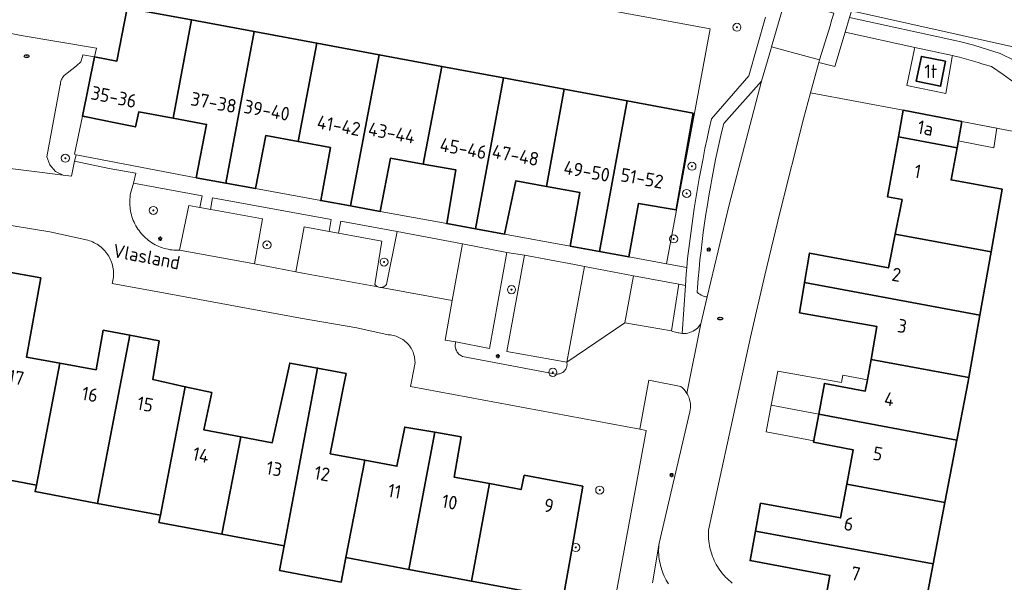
# Model space of a CAD drawing. Header units: metres. Extents: x 152610 to 160096, y 456114 to 462495.
# Tile 290 of 656: x 157230 to 157328, y 460230 to 460286. Entities that reach past the tile are written whole.
import ezdxf
from ezdxf.enums import TextEntityAlignment as Align

# ---------------------------------------------------------------- set-up
doc = ezdxf.new("R2010")
doc.units = ezdxf.units.M
doc.header["$LTSCALE"] = 0.5
doc.layers.get('0').update_dxf_attribs({"linetype": 'CONTINUOUS'})
for name, color, linetype, lineweight in [('B-PV-GR-BEPLANTING_CULTUUR_BOSPLANTSOEN-GV', 251, 'CONTINUOUS', 18), ('B-PV-GR-BEPLANTING_CULTUUR_HEESTERS-GV', 251, 'CONTINUOUS', 18), ('B-PV-GR-BOOM-S', 251, 'CONTINUOUS', 25), ('B-PV-GR-HAAG-GV', 251, 'CONTINUOUS', 13), ('B-PV-IE-MEUBILAIR-S', 251, 'CONTINUOUS', 25), ('B-PV-OG-BEBOUWING-GV', 6, 'CONTINUOUS', 35), ('B-PV-OG-BEBOUWING-T18', 1, 'CONTINUOUS', 18), ('B-PV-OG-BEBOUWING_OVERBOUWING-GV', 251, 'CONTINUOUS', 18), ('B-PV-OG-TOPOGRAFIE-T18', 1, 'CONTINUOUS', 18), ('B-PV-VH-GESLOTENVERHARDING_ASFALT-GV', 251, 'CONTINUOUS', 18), ('B-PV-VH-HALFVERHARDING_GRAVEL-GV', 251, 'CONTINUOUS', 18), ('B-PV-VH-ONVERHARD_ZAND-GV', 251, 'CONTINUOUS', 18), ('B-PV-VH-OPENVERHARDING_STRAATBAKSTEEN-GV', 251, 'CONTINUOUS', 18), ('B-PV-VH-OPENVERHARDING_TEGEL-GV', 251, 'CONTINUOUS', 18)]:
    doc.layers.add(name, color=color, linetype=linetype, lineweight=lineweight)
doc.styles.add('NLCS-ISO', font='NLCS-ISO.ttf')
doc.styles.add('NLCS-ISO-M750-T18', font='NLCS-ISO.ttf', dxfattribs={"height": 1.35})

# ---------------------------------------------------------------- blocks, each defined once
blk = doc.blocks.new('SIE-MEUBILAIR_PAAL_LICHTMAST-SO')
for points in [[(-0.62, 0), (-1, 0)], [(-0.71, 0.71), (-0.44, 0.44)], [(0, 1), (0, 0.62)], [(0.44, 0.44), (0.71, 0.71)], [(1, 0), (0.62, 0)], [(-0.71, -0.71), (-0.44, -0.44)], [(0, -0.62), (0, -1)], [(0.44, -0.44), (0.71, -0.71)]]:
    blk.add_lwpolyline(points)
blk.add_circle((0, 0), 0.5)
blk = doc.blocks.new('SIE-MEUBILAIR_PUT_RIOOLPUT-SO')
blk.add_ellipse((0, 0), major_axis=(1.25, 0), ratio=0.54)
at = {"style": 'NLCS-ISO'}
blk.add_text('ri', height=0.75, dxfattribs=at).set_placement((-0.04, 0.07), align=Align.MIDDLE_CENTER)
blk = doc.blocks.new('SGR-BOOM_GBKN-SO')
at = {"linetype": 'ByBlock', "lineweight": 18}
h = blk.add_hatch(color=0, dxfattribs=at)
h.dxf.hatch_style = 1
edge = h.paths.add_edge_path()
edge.add_arc((0, 0), 0.25, 0, 360)
at = {"color": 0, "linetype": 'ByBlock', "lineweight": 18}
for radius in [2, 0.25]:
    blk.add_circle((0, 0), radius, dxfattribs=at)
at = {"color": 0, "linetype": 'ByBlock', "lineweight": 18, "style": 'NLCS-ISO'}
blk.add_attdef('SOORT', (2.5, 0), '', height=1.5, dxfattribs=at)

msp = doc.modelspace()

# ---------------------------------------------------------------- linework, layer by layer
at = {"layer": 'B-PV-GR-BEPLANTING_CULTUUR_BOSPLANTSOEN-GV', "flags": 128}
msp.add_lwpolyline([(157260.878, 460292.052), (157298.88, 460285.02), (157294.557, 460261.701), (157296.561, 460261.337), (157296.658, 460262.22), (157296.775, 460263.218), (157296.9, 460264.216), (157297.033, 460265.212), (157297.174, 460266.208), (157297.322, 460267.202), (157297.479, 460268.195), (157297.644, 460269.187), (157297.816, 460270.178), (157297.997, 460271.167), (157298.185, 460272.154), (157298.381, 460273.141), (157298.585, 460274.125), (157298.797, 460275.108), (157299.016, 460276.089), (157302.732, 460280.355), (157304.394, 460286.201)], dxfattribs=at)
at = {"layer": 'B-PV-GR-BEPLANTING_CULTUUR_HEESTERS-GV', "flags": 128}
for points in [[(157337.12, 460280.852), (157330.328, 460282.023), (157329.125, 460283.224), (157313.524, 460286.68), (157312.949, 460286.807), (157312.755, 460286.153), (157323.367, 460283.837), (157323.659, 460283.774), (157325.095, 460283.402), (157327.71, 460282.587), (157329.082, 460281.926), (157330.686, 460280.625), (157332.069, 460279.256), (157333.405, 460277.543), (157334.046, 460276.458), (157336.591, 460278.06)], [(157237.702, 460282.24), (157236.537, 460282.456), (157236.506, 460282.29), (157236.34, 460281.742), (157235.917, 460281.356), (157234.985, 460280.619), (157234.897, 460280.564), (157234.814, 460280.502), (157234.736, 460280.434), (157234.663, 460280.361), (157234.596, 460280.282), (157234.536, 460280.198), (157234.482, 460280.109), (157234.435, 460280.017), (157234.395, 460279.921), (157234.363, 460279.823), (157234.339, 460279.722), (157234.322, 460279.62), (157234.313, 460279.516), (157234.312, 460279.47), (157232.981, 460272.303), (157233.279, 460271.511), (157233.842, 460270.878), (157234.586, 460270.492), (157235.418, 460270.395), (157235.737, 460271.876), (157235.881, 460272.531), (157235.705, 460272.569), (157236.502, 460276.355)]]:
    msp.add_lwpolyline(points, close=True, dxfattribs=at)
for points in [[(157329.485, 460279.443), (157328.018, 460280.503), (157326.867, 460281.287), (157326.037, 460281.511), (157325.99, 460281.527), (157325.533, 460281.678), (157325.073, 460281.822), (157324.611, 460281.957), (157324.146, 460282.085), (157323.68, 460282.206), (157323.212, 460282.318), (157322.966, 460282.374), (157322.944, 460282.244), (157322.317, 460278.6), (157318.448, 460279.403), (157319.2, 460283.06), (157319.227, 460283.19), (157312.324, 460284.697), (157311.271, 460281.288), (157309.695, 460281.704), (157308.87, 460278.687), (157318.076, 460276.949), (157323.922, 460275.844), (157329.088, 460274.852)], [(157294.751, 460229.892), (157294.635, 460230.081), (157294.525, 460230.275), (157294.422, 460230.472), (157294.327, 460230.672), (157294.238, 460230.877), (157294.158, 460231.084), (157294.084, 460231.293), (157294.018, 460231.506), (157293.96, 460231.72), (157293.91, 460231.937), (157293.867, 460232.155), (157293.833, 460232.375), (157293.806, 460232.596), (157293.787, 460232.817), (157293.776, 460233.039), (157293.773, 460233.262), (157293.779, 460233.484), (157293.792, 460233.706), (157293.813, 460233.927), (157293.159, 460229.984)]]:
    msp.add_lwpolyline(points, dxfattribs=at)
at = {"layer": 'B-PV-GR-HAAG-GV', "flags": 128}
for points in [[(157300.787, 460267.555), (157303.986, 460279.837), (157300.241, 460275.641), (157300.029, 460274.747), (157299.825, 460273.851), (157299.628, 460272.954), (157299.44, 460272.055), (157299.259, 460271.154), (157299.086, 460270.251), (157298.921, 460269.348), (157298.764, 460268.442), (157298.615, 460267.536), (157298.473, 460266.628), (157298.34, 460265.719), (157298.214, 460264.809), (157298.097, 460263.898), (157297.987, 460262.986), (157297.885, 460262.073), (157297.792, 460261.159), (157297.706, 460260.244), (157297.628, 460259.328), (157297.594, 460258.878), (157297.608, 460258.863), (157297.732, 460258.755), (157297.866, 460258.66), (157298.009, 460258.578), (157298.159, 460258.51), (157298.315, 460258.457), (157298.476, 460258.42), (157298.604, 460258.403)], [(157241.568, 460269.693), (157241.302, 460268.689), (157241.269, 460268.497), (157241.245, 460268.303), (157241.228, 460268.108), (157241.219, 460267.913), (157241.218, 460267.718), (157241.226, 460267.523), (157241.241, 460267.329), (157241.264, 460267.135), (157241.295, 460266.942), (157241.334, 460266.751), (157241.381, 460266.561), (157241.435, 460266.374), (157241.498, 460266.189), (157241.567, 460266.006), (157241.644, 460265.827), (157241.729, 460265.651), (157241.82, 460265.479), (157241.919, 460265.31), (157242.024, 460265.146), (157242.136, 460264.986), (157242.255, 460264.831), (157242.379, 460264.681), (157242.51, 460264.536), (157242.646, 460264.396), (157242.789, 460264.262), (157242.936, 460264.135), (157243.089, 460264.013), (157243.246, 460263.898), (157243.408, 460263.789), (157243.575, 460263.687), (157243.745, 460263.591), (157243.919, 460263.503), (157244.097, 460263.422), (157244.278, 460263.349), (157244.462, 460263.283), (157244.648, 460263.225), (157244.836, 460263.174), (157245.027, 460263.131), (157245.219, 460263.095), (157245.412, 460263.068), (157245.606, 460263.049), (157245.801, 460263.038), (157245.996, 460263.034), (157246.148, 460263.037), (157247.075, 460267.483), (157248.19, 460267.28), (157248.403, 460268.444)], [(157253.601, 460261.679), (157257.704, 460260.898), (157258.539, 460265.36), (157261.017, 460264.899), (157261.237, 460266.099), (157249.441, 460268.255), (157249.228, 460267.091), (157249.658, 460267.013), (157254.398, 460266.149)], [(157267.782, 460264.903), (157262.191, 460265.925), (157261.971, 460264.724), (157266.28, 460263.937), (157265.567, 460259.651), (157265.624, 460259.578), (157265.7, 460259.504), (157265.786, 460259.442), (157265.868, 460259.402), (157265.881, 460259.395), (157265.982, 460259.362), (157266.087, 460259.344), (157266.193, 460259.343), (157266.298, 460259.357), (157266.4, 460259.387), (157266.496, 460259.432), (157266.584, 460259.49), (157266.663, 460259.562), (157266.73, 460259.644)], [(157280.433, 460262.557), (157278.703, 460262.799), (157276.975, 460253.294), (157273.621, 460253.925), (157273.595, 460253.832), (157273.577, 460253.738), (157273.566, 460253.642), (157273.564, 460253.546), (157273.569, 460253.45), (157273.583, 460253.354), (157273.604, 460253.261), (157273.633, 460253.169), (157273.67, 460253.08), (157273.714, 460252.994), (157273.764, 460252.913), (157273.822, 460252.835), (157273.886, 460252.763), (157273.955, 460252.696), (157274.03, 460252.636), (157274.109, 460252.581), (157274.193, 460252.534), (157274.28, 460252.494), (157274.294, 460252.488), (157283.569, 460250.742), (157283.657, 460250.735), (157283.746, 460250.736), (157283.834, 460250.746), (157283.921, 460250.763), (157284.007, 460250.788), (157284.089, 460250.82), (157284.168, 460250.86), (157284.244, 460250.907), (157284.315, 460250.96), (157284.38, 460251.019), (157284.441, 460251.085), (157284.495, 460251.155), (157284.542, 460251.23), (157284.583, 460251.309), (157284.616, 460251.391), (157284.642, 460251.476), (157284.66, 460251.563), (157284.67, 460251.651), (157284.672, 460251.74), (157284.666, 460251.828), (157284.653, 460251.913), (157278.691, 460252.991)], [(157296.433, 460259.523), (157295.798, 460259.654), (157295.059, 460255.043), (157295.178, 460254.964), (157295.727, 460254.83), (157295.772, 460254.819), (157295.952, 460254.786), (157296.118, 460254.77)]]:
    msp.add_lwpolyline(points, close=True, dxfattribs=at)
at = {"layer": 'B-PV-OG-BEBOUWING-GV', "flags": 128}
for points in [[(157247.355, 460285.915), (157240.96, 460287.101), (157239.931, 460281.829), (157237.702, 460282.24), (157236.502, 460276.355), (157236.698, 460276.315), (157239.966, 460275.651), (157241.773, 460275.284), (157242.101, 460276.787), (157245.529, 460276.152)], [(157253.574, 460284.761), (157247.355, 460285.915), (157245.529, 460276.152), (157248.849, 460275.537), (157247.813, 460270.242), (157250.759, 460269.704)], [(157259.807, 460283.605), (157253.574, 460284.761), (157250.759, 460269.704), (157253.725, 460269.162), (157254.733, 460274.433), (157257.96, 460273.829)], [(157266.006, 460282.456), (157259.807, 460283.605), (157257.96, 460273.829), (157261.155, 460273.231), (157260.193, 460267.98), (157263.161, 460267.438)], [(157272.217, 460281.304), (157266.006, 460282.456), (157263.161, 460267.438), (157266.094, 460266.903), (157267.114, 460272.177), (157270.386, 460271.592)], [(157322.284, 460281.815), (157319.892, 460282.289), (157319.37, 460279.834), (157321.799, 460279.335)], [(157278.341, 460280.168), (157272.217, 460281.304), (157270.386, 460271.592), (157273.624, 460271.014), (157272.719, 460265.692), (157275.585, 460265.168)], [(157284.385, 460279.047), (157278.341, 460280.168), (157275.585, 460265.168), (157278.445, 460264.645), (157279.57, 460269.922), (157282.63, 460269.374)], [(157290.639, 460277.887), (157284.385, 460279.047), (157282.63, 460269.374), (157285.929, 460268.783), (157284.982, 460263.45), (157287.89, 460262.918)], [(157297.22, 460276.666), (157290.639, 460277.887), (157287.89, 460262.918), (157290.814, 460262.384), (157291.788, 460267.691), (157295.506, 460267.049)], [(157323.922, 460275.844), (157318.076, 460276.949), (157317.598, 460274.315), (157323.428, 460273.214)], [(157323.428, 460273.214), (157317.598, 460274.315), (157316.517, 460268.346), (157317.97, 460268.079), (157317.286, 460264.65), (157326.811, 460262.878), (157327.917, 460269.099), (157322.834, 460270.033)], [(157326.811, 460262.878), (157317.286, 460264.65), (157316.613, 460261.278), (157308.775, 460262.759), (157308.279, 460259.821), (157325.692, 460256.581)], [(157229.576, 460260.793), (157229.449, 460260.816), (157225.754, 460241.718), (157225.764, 460241.716), (157225.594, 460240.892), (157231.929, 460239.705), (157234.259, 460251.811), (157230.953, 460252.403), (157232.365, 460260.293)], [(157325.692, 460256.581), (157308.279, 460259.821), (157307.775, 460256.836), (157315.449, 460255.467), (157314.881, 460252.185), (157324.591, 460250.389)], [(157241.232, 460254.602), (157238.576, 460255.099), (157237.863, 460251.166), (157234.259, 460251.811), (157231.929, 460239.705), (157231.808, 460239.057), (157238.019, 460237.893)], [(157244.147, 460254.056), (157241.232, 460254.602), (157238.019, 460237.893), (157244.255, 460236.724), (157244.844, 460239.665), (157246.727, 460249.481), (157244.392, 460249.999), (157243.518, 460250.193)], [(157259.886, 460251.329), (157257.118, 460251.836), (157256.715, 460249.999), (157255.381, 460243.909), (157252.239, 460244.501), (157250.373, 460234.824), (157256.56, 460233.662)], [(157262.73, 460250.808), (157259.886, 460251.329), (157256.56, 460233.662), (157256.104, 460231.232), (157262.236, 460230.08), (157262.692, 460232.51), (157264.559, 460242.182), (157261.133, 460242.827), (157262.568, 460249.999)], [(157324.591, 460250.389), (157314.881, 460252.185), (157314.503, 460249.999), (157314.305, 460249.04), (157310.244, 460249.815), (157309.685, 460246.763), (157323.411, 460244.172), (157324.522, 460249.999)], [(157249.365, 460248.895), (157246.727, 460249.481), (157244.844, 460239.665), (157244.255, 460236.724), (157244.11, 460236.001), (157250.373, 460234.824), (157252.239, 460244.501), (157248.576, 460245.19)], [(157323.411, 460244.172), (157309.685, 460246.763), (157309.174, 460243.969), (157313.102, 460243.215), (157312.471, 460239.807), (157322.232, 460237.993)], [(157271.52, 460244.95), (157268.548, 460245.47), (157267.758, 460241.579), (157264.559, 460242.182), (157262.692, 460232.51), (157268.934, 460231.337)], [(157274.154, 460244.489), (157271.52, 460244.95), (157268.934, 460231.337), (157275.182, 460230.163), (157276.951, 460239.85), (157273.452, 460240.508)], [(157286.237, 460239.587), (157280.419, 460240.682), (157280.111, 460239.255), (157276.951, 460239.85), (157275.182, 460230.163), (157281.431, 460228.989), (157284.274, 460228.476), (157285.209, 460233.66)], [(157322.232, 460237.993), (157312.471, 460239.807), (157311.851, 460236.453), (157303.903, 460237.897), (157303.404, 460235.147), (157321.068, 460231.89)], [(157321.068, 460231.89), (157303.404, 460235.147), (157302.87, 460232.201), (157310.794, 460230.743), (157310.209, 460227.579), (157319.906, 460225.797)]]:
    msp.add_lwpolyline(points, close=True, dxfattribs=at)
at = {"layer": 'B-PV-OG-BEBOUWING_OVERBOUWING-GV', "flags": 128}
for points in [[(157327.37, 460275.182), (157323.922, 460275.844), (157323.556, 460273.893), (157327.085, 460273.226)], [(157304.971, 460247.64), (157309.685, 460246.763), (157310.244, 460249.815), (157314.305, 460249.04), (157314.503, 460249.999), (157314.532, 460250.164), (157312.065, 460250.615), (157311.955, 460249.9), (157305.607, 460251.01)], [(157309.685, 460246.763), (157304.971, 460247.64), (157304.473, 460245.002), (157309.201, 460244.117)]]:
    msp.add_lwpolyline(points, close=True, dxfattribs=at)
at = {"layer": 'B-PV-VH-GESLOTENVERHARDING_ASFALT-GV', "flags": 128}
msp.add_lwpolyline([(157293.159, 460229.984), (157293.813, 460233.927), (157296.883, 460246.983), (157296.919, 460247.186), (157296.938, 460247.387), (157296.941, 460247.588), (157296.928, 460247.789), (157296.899, 460247.989), (157296.854, 460248.185), (157296.794, 460248.377), (157296.719, 460248.564), (157296.63, 460248.745), (157296.588, 460248.815), (157296.526, 460248.918), (157296.409, 460249.082), (157296.279, 460249.236), (157296.138, 460249.379), (157295.985, 460249.511), (157292.798, 460250.136), (157291.906, 460245.257), (157292.544, 460245.138), (157292.534, 460245.083), (157288.151, 460221.384)], dxfattribs=at)
at = {"layer": 'B-PV-VH-HALFVERHARDING_GRAVEL-GV', "flags": 128}
msp.add_lwpolyline([(157329.082, 460281.926), (157327.71, 460282.587), (157325.095, 460283.402), (157323.659, 460283.774), (157323.367, 460283.837), (157312.755, 460286.153), (157312.324, 460284.697), (157319.227, 460283.19), (157322.966, 460282.374), (157323.212, 460282.318), (157323.68, 460282.206), (157324.146, 460282.085), (157324.611, 460281.957), (157325.073, 460281.822), (157325.533, 460281.678), (157325.99, 460281.527), (157326.037, 460281.511), (157326.867, 460281.287), (157328.018, 460280.503), (157329.485, 460279.443)], dxfattribs=at)
at = {"layer": 'B-PV-VH-ONVERHARD_ZAND-GV', "flags": 128}
for points in [[(157300.787, 460267.555), (157303.986, 460279.837), (157300.241, 460275.641), (157300.029, 460274.747), (157299.825, 460273.851), (157299.628, 460272.954), (157299.44, 460272.055), (157299.259, 460271.154), (157299.086, 460270.251), (157298.921, 460269.348), (157298.764, 460268.442), (157298.615, 460267.536), (157298.473, 460266.628), (157298.34, 460265.719), (157298.214, 460264.809), (157298.097, 460263.898), (157297.987, 460262.986), (157297.885, 460262.073), (157297.792, 460261.159), (157297.706, 460260.244), (157297.628, 460259.328), (157297.594, 460258.878), (157297.608, 460258.863), (157297.732, 460258.755), (157297.866, 460258.66), (157298.009, 460258.578), (157298.159, 460258.51), (157298.315, 460258.457), (157298.476, 460258.42), (157298.604, 460258.403)], [(157241.568, 460269.693), (157241.302, 460268.689), (157241.269, 460268.497), (157241.245, 460268.303), (157241.228, 460268.108), (157241.219, 460267.913), (157241.218, 460267.718), (157241.226, 460267.523), (157241.241, 460267.329), (157241.264, 460267.135), (157241.295, 460266.942), (157241.334, 460266.751), (157241.381, 460266.561), (157241.435, 460266.374), (157241.498, 460266.189), (157241.567, 460266.006), (157241.644, 460265.827), (157241.729, 460265.651), (157241.82, 460265.479), (157241.919, 460265.31), (157242.024, 460265.146), (157242.136, 460264.986), (157242.255, 460264.831), (157242.379, 460264.681), (157242.51, 460264.536), (157242.646, 460264.396), (157242.789, 460264.262), (157242.936, 460264.135), (157243.089, 460264.013), (157243.246, 460263.898), (157243.408, 460263.789), (157243.575, 460263.687), (157243.745, 460263.591), (157243.919, 460263.503), (157244.097, 460263.422), (157244.278, 460263.349), (157244.462, 460263.283), (157244.648, 460263.225), (157244.836, 460263.174), (157245.027, 460263.131), (157245.219, 460263.095), (157245.412, 460263.068), (157245.606, 460263.049), (157245.801, 460263.038), (157245.996, 460263.034), (157246.148, 460263.037), (157247.075, 460267.483), (157248.19, 460267.28), (157248.403, 460268.444)], [(157253.601, 460261.679), (157257.704, 460260.898), (157258.539, 460265.36), (157261.017, 460264.899), (157261.237, 460266.099), (157249.441, 460268.255), (157249.228, 460267.091), (157249.658, 460267.013), (157254.398, 460266.149)], [(157267.782, 460264.903), (157262.191, 460265.925), (157261.971, 460264.724), (157266.28, 460263.937), (157265.567, 460259.651), (157265.624, 460259.578), (157265.7, 460259.504), (157265.786, 460259.442), (157265.868, 460259.402), (157265.881, 460259.395), (157265.982, 460259.362), (157266.087, 460259.344), (157266.193, 460259.343), (157266.298, 460259.357), (157266.4, 460259.387), (157266.496, 460259.432), (157266.584, 460259.49), (157266.663, 460259.562), (157266.73, 460259.644)], [(157280.433, 460262.557), (157278.703, 460262.799), (157276.975, 460253.294), (157273.621, 460253.925), (157273.595, 460253.832), (157273.577, 460253.738), (157273.566, 460253.642), (157273.564, 460253.546), (157273.569, 460253.45), (157273.583, 460253.354), (157273.604, 460253.261), (157273.633, 460253.169), (157273.67, 460253.08), (157273.714, 460252.994), (157273.764, 460252.913), (157273.822, 460252.835), (157273.886, 460252.763), (157273.955, 460252.696), (157274.03, 460252.636), (157274.109, 460252.581), (157274.193, 460252.534), (157274.28, 460252.494), (157274.294, 460252.488), (157283.569, 460250.742), (157283.657, 460250.735), (157283.746, 460250.736), (157283.834, 460250.746), (157283.921, 460250.763), (157284.007, 460250.788), (157284.089, 460250.82), (157284.168, 460250.86), (157284.244, 460250.907), (157284.315, 460250.96), (157284.38, 460251.019), (157284.441, 460251.085), (157284.495, 460251.155), (157284.542, 460251.23), (157284.583, 460251.309), (157284.616, 460251.391), (157284.642, 460251.476), (157284.66, 460251.563), (157284.67, 460251.651), (157284.672, 460251.74), (157284.666, 460251.828), (157284.653, 460251.913), (157278.691, 460252.991)], [(157296.433, 460259.523), (157295.798, 460259.654), (157295.059, 460255.043), (157295.178, 460254.964), (157295.727, 460254.83), (157295.772, 460254.819), (157295.952, 460254.786), (157296.118, 460254.77)]]:
    msp.add_lwpolyline(points, close=True, dxfattribs=at)
at = {"layer": 'B-PV-VH-OPENVERHARDING_STRAATBAKSTEEN-GV', "flags": 128}
msp.add_lwpolyline([(157310.84, 460285.431), (157310.903, 460285.64), (157311.187, 460286.598), (157306.364, 460287.903), (157306.227, 460287.44), (157306.001, 460286.672), (157304.994, 460283.255), (157309.774, 460281.961)], close=True, dxfattribs=at)
at = {"layer": 'B-PV-VH-OPENVERHARDING_TEGEL-GV', "flags": 128}
for points in [[(157304.394, 460286.201), (157302.732, 460280.355), (157299.016, 460276.089), (157298.797, 460275.108), (157298.585, 460274.125), (157298.381, 460273.141), (157298.185, 460272.154), (157297.997, 460271.167), (157297.816, 460270.178), (157297.644, 460269.187), (157297.479, 460268.195), (157297.322, 460267.202), (157297.174, 460266.208), (157297.033, 460265.212), (157296.9, 460264.216), (157296.775, 460263.218), (157296.658, 460262.22), (157296.561, 460261.337), (157296.51, 460260.69), (157296.433, 460259.523), (157296.118, 460254.77), (157296.134, 460254.769), (157296.317, 460254.767), (157296.499, 460254.782), (157296.68, 460254.812), (157296.857, 460254.858), (157297.029, 460254.919), (157297.195, 460254.995), (157297.354, 460255.086), (157297.373, 460255.099), (157297.505, 460255.19), (157297.646, 460255.306), (157297.965, 460255.722), (157298.604, 460258.403), (157298.476, 460258.42), (157298.315, 460258.457), (157298.159, 460258.51), (157298.009, 460258.578), (157297.866, 460258.66), (157297.732, 460258.755), (157297.608, 460258.863), (157297.594, 460258.878), (157297.628, 460259.328), (157297.706, 460260.244), (157297.792, 460261.159), (157297.885, 460262.073), (157297.987, 460262.986), (157298.097, 460263.898), (157298.214, 460264.809), (157298.34, 460265.719), (157298.473, 460266.628), (157298.615, 460267.536), (157298.764, 460268.442), (157298.921, 460269.348), (157299.086, 460270.251), (157299.259, 460271.154), (157299.44, 460272.055), (157299.628, 460272.954), (157299.825, 460273.851), (157300.029, 460274.747), (157300.241, 460275.641), (157303.986, 460279.837), (157304.918, 460282.997), (157304.994, 460283.255), (157306.001, 460286.672)], [(157311.187, 460286.598), (157310.903, 460285.64), (157310.84, 460285.431), (157309.774, 460281.961), (157309.695, 460281.704), (157311.271, 460281.288), (157312.324, 460284.697), (157312.755, 460286.153)], [(157227.474, 460271.396), (157234.586, 460270.492), (157233.842, 460270.878), (157233.279, 460271.511), (157232.981, 460272.303), (157234.312, 460279.47), (157234.313, 460279.516), (157234.322, 460279.62), (157234.339, 460279.722), (157234.363, 460279.823), (157234.395, 460279.921), (157234.435, 460280.017), (157234.482, 460280.109), (157234.536, 460280.198), (157234.596, 460280.282), (157234.663, 460280.361), (157234.736, 460280.434), (157234.814, 460280.502), (157234.897, 460280.564), (157234.985, 460280.619), (157235.917, 460281.356), (157236.34, 460281.742), (157236.506, 460282.29), (157236.537, 460282.456), (157237.702, 460282.24), (157237.901, 460283.105), (157230.424, 460284.389), (157224.464, 460285.58)], [(157301.085, 460229.976), (157300.913, 460230.116), (157300.746, 460230.262), (157300.584, 460230.415), (157300.428, 460230.573), (157300.277, 460230.737), (157300.133, 460230.906), (157299.994, 460231.08), (157299.862, 460231.259), (157299.737, 460231.442), (157299.618, 460231.63), (157299.506, 460231.822), (157299.401, 460232.018), (157299.304, 460232.218), (157299.213, 460232.421), (157299.13, 460232.627), (157299.054, 460232.836), (157298.986, 460233.048), (157298.925, 460233.262), (157298.873, 460233.478), (157298.828, 460233.696), (157298.791, 460233.915), (157298.761, 460234.135), (157298.74, 460234.356), (157298.727, 460234.578), (157298.722, 460234.801), (157298.724, 460235.023), (157298.735, 460235.245), (157301.927, 460249.999), (157302.889, 460254.419), (157304.313, 460260.557), (157305.812, 460266.745), (157308.163, 460276.097), (157308.87, 460278.687), (157309.695, 460281.704), (157309.774, 460281.961), (157304.994, 460283.255), (157304.918, 460282.997), (157303.986, 460279.837), (157300.787, 460267.555), (157298.604, 460258.403), (157297.965, 460255.722), (157296.588, 460248.815), (157296.63, 460248.745), (157296.719, 460248.564), (157296.794, 460248.377), (157296.854, 460248.185), (157296.899, 460247.989), (157296.928, 460247.789), (157296.941, 460247.588), (157296.938, 460247.387), (157296.919, 460247.186), (157296.883, 460246.983), (157293.813, 460233.927), (157293.792, 460233.706), (157293.779, 460233.484), (157293.773, 460233.262), (157293.776, 460233.039), (157293.787, 460232.817), (157293.806, 460232.596), (157293.833, 460232.375), (157293.867, 460232.155), (157293.91, 460231.937), (157293.96, 460231.72), (157294.018, 460231.506), (157294.084, 460231.293), (157294.158, 460231.084), (157294.238, 460230.877), (157294.327, 460230.672), (157294.422, 460230.472), (157294.525, 460230.275), (157294.635, 460230.081), (157294.751, 460229.892)], [(157227.555, 460265.787), (157233.262, 460264.877), (157236.764, 460264.094), (157236.892, 460264.068), (157237.054, 460264.028), (157237.213, 460263.98), (157237.37, 460263.925), (157237.524, 460263.862), (157237.675, 460263.792), (157237.823, 460263.714), (157237.966, 460263.63), (157238.106, 460263.539), (157238.241, 460263.441), (157238.371, 460263.337), (157238.495, 460263.227), (157238.615, 460263.111), (157238.728, 460262.989), (157238.836, 460262.862), (157238.938, 460262.73), (157239.033, 460262.593), (157239.121, 460262.452), (157239.202, 460262.307), (157239.277, 460262.158), (157239.344, 460262.005), (157239.404, 460261.85), (157239.456, 460261.692), (157239.5, 460261.531), (157239.537, 460261.369), (157239.566, 460261.205), (157239.587, 460261.04), (157239.6, 460260.874), (157239.605, 460260.707), (157239.602, 460260.541), (157239.592, 460260.375), (157239.573, 460260.209), (157239.546, 460260.045), (157239.511, 460259.882), (157239.469, 460259.721), (157245.105, 460258.702), (157258.187, 460256.301), (157263.77, 460255.319), (157266.888, 460254.641), (157266.964, 460254.638), (157267.113, 460254.625), (157267.26, 460254.605), (157267.405, 460254.576), (157267.549, 460254.54), (157267.691, 460254.497), (157267.831, 460254.445), (157267.967, 460254.386), (157268.1, 460254.32), (157268.229, 460254.247), (157268.354, 460254.167), (157268.475, 460254.081), (157268.591, 460253.988), (157268.701, 460253.889), (157268.806, 460253.784), (157268.906, 460253.673), (157268.999, 460253.558), (157269.086, 460253.437), (157269.166, 460253.312), (157269.239, 460253.183), (157269.306, 460253.05), (157269.365, 460252.914), (157269.417, 460252.775), (157269.461, 460252.633), (157269.497, 460252.489), (157269.526, 460252.343), (157269.546, 460252.196), (157269.559, 460252.048), (157269.564, 460251.9), (157269.225, 460249.999), (157269.108, 460249.516), (157287.644, 460246.054), (157291.906, 460245.257), (157292.798, 460250.136), (157295.985, 460249.511), (157296.138, 460249.379), (157296.279, 460249.236), (157296.409, 460249.082), (157296.526, 460248.918), (157296.588, 460248.815), (157297.965, 460255.722), (157297.646, 460255.306), (157297.505, 460255.19), (157297.373, 460255.099), (157297.354, 460255.086), (157297.195, 460254.995), (157297.029, 460254.919), (157296.857, 460254.858), (157296.68, 460254.812), (157296.499, 460254.782), (157296.317, 460254.767), (157296.134, 460254.769), (157296.118, 460254.77), (157295.952, 460254.786), (157295.772, 460254.819), (157295.727, 460254.83), (157295.178, 460254.964), (157295.059, 460255.043), (157290.403, 460255.823), (157284.653, 460251.913), (157284.666, 460251.828), (157284.672, 460251.74), (157284.67, 460251.651), (157284.66, 460251.563), (157284.642, 460251.476), (157284.616, 460251.391), (157284.583, 460251.309), (157284.542, 460251.23), (157284.495, 460251.155), (157284.441, 460251.085), (157284.38, 460251.019), (157284.315, 460250.96), (157284.244, 460250.907), (157284.168, 460250.86), (157284.089, 460250.82), (157284.007, 460250.788), (157283.921, 460250.763), (157283.834, 460250.746), (157283.746, 460250.736), (157283.657, 460250.735), (157283.569, 460250.742), (157274.294, 460252.488), (157274.28, 460252.494), (157274.193, 460252.534), (157274.109, 460252.581), (157274.03, 460252.636), (157273.955, 460252.696), (157273.886, 460252.763), (157273.822, 460252.835), (157273.764, 460252.913), (157273.714, 460252.994), (157273.67, 460253.08), (157273.633, 460253.169), (157273.604, 460253.261), (157273.583, 460253.354), (157273.569, 460253.45), (157273.564, 460253.546), (157273.566, 460253.642), (157273.577, 460253.738), (157273.595, 460253.832), (157273.621, 460253.925), (157272.548, 460254.099), (157273.268, 460258.057), (157266.193, 460259.343), (157266.087, 460259.344), (157265.982, 460259.362), (157265.881, 460259.395), (157265.868, 460259.402), (157258.584, 460260.731), (157257.704, 460260.898), (157253.601, 460261.679), (157246.148, 460263.037), (157245.996, 460263.034), (157245.801, 460263.038), (157245.606, 460263.049), (157245.412, 460263.068), (157245.219, 460263.095), (157245.027, 460263.131), (157244.836, 460263.174), (157244.648, 460263.225), (157244.462, 460263.283), (157244.278, 460263.349), (157244.097, 460263.422), (157243.919, 460263.503), (157243.745, 460263.591), (157243.575, 460263.687), (157243.408, 460263.789), (157243.246, 460263.898), (157243.089, 460264.013), (157242.936, 460264.135), (157242.789, 460264.262), (157242.646, 460264.396), (157242.51, 460264.536), (157242.379, 460264.681), (157242.255, 460264.831), (157242.136, 460264.986), (157242.024, 460265.146), (157241.919, 460265.31), (157241.82, 460265.479), (157241.729, 460265.651), (157241.644, 460265.827), (157241.567, 460266.006), (157241.498, 460266.189), (157241.435, 460266.374), (157241.381, 460266.561), (157241.334, 460266.751), (157241.295, 460266.942), (157241.264, 460267.135), (157241.241, 460267.329), (157241.226, 460267.523), (157241.218, 460267.718), (157241.219, 460267.913), (157241.228, 460268.108), (157241.245, 460268.303), (157241.269, 460268.497), (157241.302, 460268.689), (157241.568, 460269.693), (157241.829, 460270.682), (157239.173, 460271.166), (157235.737, 460271.876), (157235.418, 460270.395), (157234.586, 460270.492), (157227.474, 460271.396)]]:
    msp.add_lwpolyline(points, dxfattribs=at)
for points in [[(157247.813, 460270.242), (157235.881, 460272.531), (157235.737, 460271.876), (157239.173, 460271.166), (157241.829, 460270.682), (157241.568, 460269.693), (157248.403, 460268.444), (157248.19, 460267.28), (157248.747, 460267.179), (157249.228, 460267.091), (157249.441, 460268.255), (157261.237, 460266.099), (157261.017, 460264.899), (157261.971, 460264.724), (157262.191, 460265.925), (157267.782, 460264.903), (157274.289, 460263.674), (157278.703, 460262.799), (157280.433, 460262.557), (157285.423, 460261.616), (157286.395, 460261.431), (157291.287, 460260.506), (157295.798, 460259.654), (157296.433, 460259.523), (157296.51, 460260.69), (157296.561, 460261.337), (157294.557, 460261.701), (157290.814, 460262.384), (157287.89, 460262.918), (157284.982, 460263.45), (157278.445, 460264.645), (157275.585, 460265.168), (157272.719, 460265.692), (157266.094, 460266.903), (157263.161, 460267.438), (157260.193, 460267.98), (157253.725, 460269.162), (157250.759, 460269.704)], [(157249.658, 460267.013), (157249.228, 460267.091), (157248.747, 460267.179), (157248.19, 460267.28), (157247.075, 460267.483), (157246.148, 460263.037), (157253.601, 460261.679), (157254.398, 460266.149)], [(157258.584, 460260.731), (157265.868, 460259.402), (157265.786, 460259.442), (157265.7, 460259.504), (157265.624, 460259.578), (157265.567, 460259.651), (157266.28, 460263.937), (157261.971, 460264.724), (157261.017, 460264.899), (157258.539, 460265.36), (157257.704, 460260.898)], [(157274.289, 460263.674), (157267.782, 460264.903), (157266.73, 460259.644), (157266.663, 460259.562), (157266.584, 460259.49), (157266.496, 460259.432), (157266.4, 460259.387), (157266.298, 460259.357), (157266.193, 460259.343), (157273.268, 460258.057)], [(157278.703, 460262.799), (157274.289, 460263.674), (157273.268, 460258.057), (157272.548, 460254.099), (157273.621, 460253.925), (157276.975, 460253.294)], [(157285.423, 460261.616), (157280.433, 460262.557), (157278.691, 460252.991), (157284.653, 460251.913), (157286.395, 460261.431)], [(157284.653, 460251.913), (157290.403, 460255.823), (157291.287, 460260.506), (157286.395, 460261.431)], [(157295.798, 460259.654), (157291.287, 460260.506), (157290.403, 460255.823), (157295.059, 460255.043)]]:
    msp.add_lwpolyline(points, close=True, dxfattribs=at)

# ---------------------------------------------------------------- block references
at = {"layer": 'B-PV-GR-BOOM-S', "xscale": 0.2, "yscale": 0.2, "zscale": 0.2}
for p in [(157301.553, 460285.189), (157234.811, 460272.183), (157297.086, 460271.384), (157296.558, 460268.683), (157243.556, 460266.996), (157254.851, 460263.574), (157295.266, 460264.163), (157266.488, 460261.862), (157279.151, 460259.124), (157283.258, 460250.91), (157287.917, 460239.21), (157285.541, 460233.509)]:
    msp.add_blockref('SGR-BOOM_GBKN-SO', p, dxfattribs=at)
at = {"layer": 'B-PV-IE-MEUBILAIR-S', "xscale": 0.2, "yscale": 0.2, "zscale": 0.2}
for name, p in [('SIE-MEUBILAIR_PUT_RIOOLPUT-SO', (157230.966, 460282.316)), ('SIE-MEUBILAIR_PAAL_LICHTMAST-SO', (157244.231, 460264.19)), ('SIE-MEUBILAIR_PAAL_LICHTMAST-SO', (157298.749, 460263.107)), ('SIE-MEUBILAIR_PUT_RIOOLPUT-SO', (157299.896, 460256.249)), ('SIE-MEUBILAIR_PAAL_LICHTMAST-SO', (157277.796, 460252.516)), ('SIE-MEUBILAIR_PAAL_LICHTMAST-SO', (157295.068, 460240.702))]:
    msp.add_blockref(name, p, dxfattribs=at)

# ---------------------------------------------------------------- texts
at = {"layer": 'B-PV-OG-BEBOUWING-T18', "style": 'NLCS-ISO-M750-T18'}
msp.add_text('1t', height=1.35, dxfattribs=at).set_placement((157320.827, 460280.819), align=Align.MIDDLE)
for s, rotation, p in [('35-36', 348.5, (157239.635, 460278.269)), ('37-38', 349.6, (157249.552, 460277.716)), ('39-40', 349.6, (157254.838, 460276.949)), ('41-42', 349.6, (157261.983, 460275.427)), ('43-44', 349.7, (157267.249, 460274.699)), ('1a', 349.7, (157320.297, 460275.186)), ('45-46', 349.6, (157274.364, 460273.149)), ('47-48', 349.6, (157279.549, 460272.472)), ('49-50', 349.6, (157286.635, 460270.889)), ('51-52', 349.6, (157292.124, 460270.187)), ('1', 349.7, (157319.517, 460270.885)), ('2', 350.4, (157317.411, 460260.616)), ('3', 350.4, (157317.987, 460255.514)), ('17', 349.9, (157229.926, 460250.405)), ('16', 349.4, (157237.256, 460248.721)), ('15', 349.4, (157242.75, 460247.745)), ('4', 349.6, (157316.701, 460248.245)), ('14', 347.5, (157248.286, 460242.702)), ('5', 349.6, (157315.568, 460242.824)), ('13', 349.6, (157255.568, 460241.339)), ('12', 349.6, (157260.331, 460240.843)), ('11', 350.1, (157267.528, 460239.102)), ('10', 350.1, (157273.009, 460238.025)), ('9', 349.3, (157282.866, 460237.678)), ('6', 349.7, (157312.677, 460235.848)), ('7', 349.7, (157313.361, 460230.909))]:
    msp.add_text(s, height=1.35, rotation=rotation, dxfattribs=at).set_placement(p, align=Align.MIDDLE)
at = {"layer": 'B-PV-OG-TOPOGRAFIE-T18', "style": 'NLCS-ISO-M750-T18'}
msp.add_text('Vlasland', height=1.35, rotation=349.2, dxfattribs=at).set_placement((157242.883, 460262.406), align=Align.MIDDLE)

doc.saveas('drawing.dxf')
